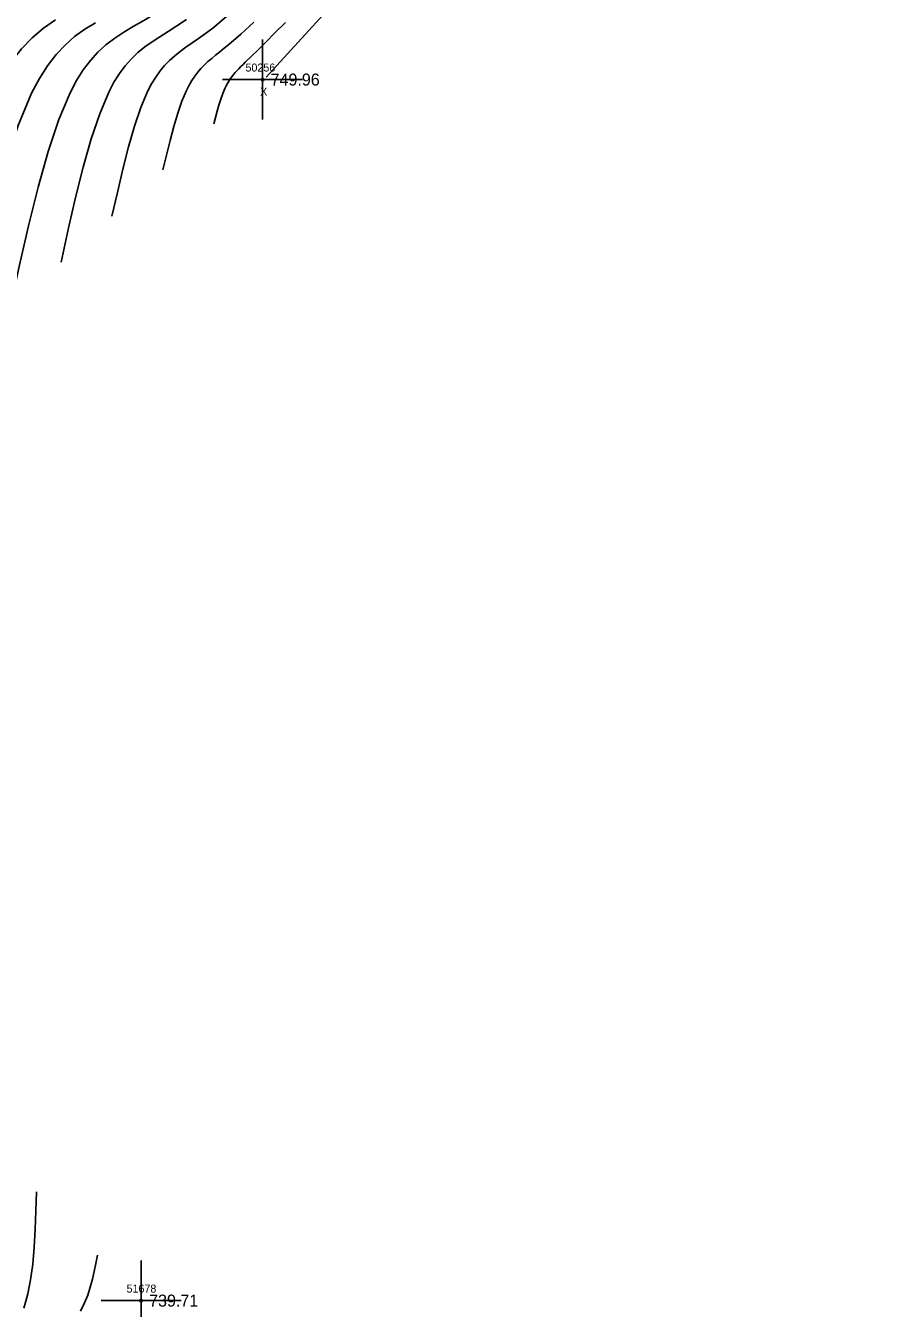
# Model space of a CAD drawing. Extents: x 1378535 to 1380697, y 997729 to 1000024.
# Drawn here: x 1379852.8 to 1379959.9, y 998934.2 to 999094.4 of the extents above; entities that cross this region are included whole.
import ezdxf

# ---------------------------------------------------------------- set-up
doc = ezdxf.new("R2010")
doc.units = 0
for name, color, linetype in [('RD_DTM_Major1', 7, 'Continuous'), ('RD_DTM_Minor1', 7, 'Continuous'), ('RD_EX_Misc', 7, 'Continuous'), ('RD_EX_Misc_txCode', 7, 'Continuous'), ('RD_EX_TX_Misc_ELEV', 7, 'Continuous'), ('RD_SMD_Locator', 7, 'Continuous')]:
    doc.layers.add(name, color=color, linetype=linetype)

msp = doc.modelspace()

# ---------------------------------------------------------------- linework, layer by layer
at = {"layer": 'RD_DTM_Major1'}
for points in [[(1379959.93, 999159.36), (1379958.77, 999158.47), (1379954.16, 999154.93), (1379949.63, 999151.46), (1379945.31, 999148.21), (1379942.1, 999145.85), (1379939.03, 999143.61), (1379936.01, 999141.36), (1379932.98, 999139.03), (1379929.85, 999136.48), (1379926.55, 999133.64), (1379920.36, 999127.87), (1379913.56, 999121.09), (1379906.29, 999113.51), (1379898.66, 999105.33), (1379890.79, 999096.74), (1379882.8, 999087.96)], [(1379871.44, 999097.58), (1379870.42, 999096.86), (1379868.91, 999095.89), (1379867.51, 999095.05), (1379866.21, 999094.3), (1379865.01, 999093.58), (1379863.89, 999092.84), (1379862.8, 999092.02), (1379861.8, 999091.11), (1379860.85, 999090.07), (1379859.96, 999088.9), (1379859.12, 999087.56), (1379858.31, 999086.03), (1379856.91, 999082.67), (1379855.58, 999078.69), (1379854.33, 999074.22), (1379853.13, 999069.39), (1379851.96, 999064.31), (1379850.81, 999059.11)]]:
    msp.add_lwpolyline(points, dxfattribs=at)
at = {"layer": 'RD_DTM_Minor1'}
for points in [[(1379878.45, 999096.05), (1379876.14, 999094.12), (1379875.22, 999093.43), (1379874.36, 999092.82), (1379873.55, 999092.25), (1379872.79, 999091.72), (1379872.07, 999091.19), (1379871.4, 999090.66), (1379870.75, 999090.07), (1379870.13, 999089.44), (1379869.55, 999088.75), (1379869.01, 999087.99), (1379868.49, 999087.14), (1379868, 999086.2), (1379867.15, 999084.18), (1379866.36, 999081.84), (1379865.61, 999079.26), (1379864.9, 999076.49), (1379864.22, 999073.59), (1379863.54, 999070.63)], [(1379856.47, 999095.15), (1379854.98, 999094.11), (1379853.58, 999092.91), (1379852.26, 999091.53), (1379851.01, 999089.92), (1379849.83, 999088.07), (1379848.69, 999085.92), (1379846.71, 999081.18), (1379844.84, 999075.54), (1379843.07, 999069.17), (1379841.37, 999062.28), (1379839.72, 999055.02), (1379838.08, 999047.58)], [(1379861.48, 999094.77), (1379860.16, 999093.96), (1379858.88, 999093.04), (1379857.69, 999091.99), (1379856.56, 999090.79), (1379855.49, 999089.41), (1379854.48, 999087.82), (1379853.51, 999085.98), (1379851.82, 999081.93), (1379850.22, 999077.13), (1379848.71, 999071.71), (1379847.26, 999065.84), (1379845.84, 999059.67), (1379844.45, 999053.34)], [(1379872.84, 999095.18), (1379871.66, 999094.39), (1379870.55, 999093.68), (1379869.52, 999093.03), (1379868.55, 999092.4), (1379867.65, 999091.76), (1379866.78, 999091.05), (1379865.97, 999090.27), (1379865.2, 999089.41), (1379864.48, 999088.44), (1379863.8, 999087.34), (1379863.15, 999086.1), (1379862.02, 999083.41), (1379860.96, 999080.26), (1379859.96, 999076.73), (1379859.01, 999072.93), (1379858.09, 999068.95), (1379857.18, 999064.87)], [(1379881.28, 999094.85), (1379879.63, 999093.34), (1379878.16, 999092.07), (1379877.57, 999091.59), (1379877.02, 999091.15), (1379876.5, 999090.73), (1379876.01, 999090.33), (1379875.54, 999089.93), (1379875.1, 999089.52), (1379874.67, 999089.08), (1379874.27, 999088.61), (1379873.89, 999088.11), (1379873.53, 999087.56), (1379873.19, 999086.97), (1379872.86, 999086.33), (1379872.29, 999084.99), (1379871.77, 999083.48), (1379871.27, 999081.83), (1379870.81, 999080.08), (1379870.35, 999078.25), (1379869.91, 999076.4)], [(1379885.21, 999094.81), (1379883.91, 999093.5), (1379882.78, 999092.36), (1379881.8, 999091.39), (1379880.95, 999090.56), (1379880.21, 999089.85), (1379879.92, 999089.57), (1379879.65, 999089.3), (1379879.4, 999089.04), (1379879.16, 999088.79), (1379878.94, 999088.55), (1379878.73, 999088.3), (1379878.52, 999088.03), (1379878.33, 999087.76), (1379878.15, 999087.48), (1379877.98, 999087.19), (1379877.81, 999086.89), (1379877.66, 999086.57), (1379877.39, 999085.93), (1379877.14, 999085.24), (1379876.91, 999084.5), (1379876.69, 999083.74), (1379876.48, 999082.96), (1379876.27, 999082.16)], [(1379854.13, 998948.71), (1379854.05, 998946.35), (1379853.95, 998944.03), (1379853.82, 998941.79), (1379853.64, 998939.67), (1379853.38, 998937.71), (1379853.03, 998935.96), (1379852.78, 998935.04), (1379852.53, 998934.2)], [(1379861.75, 998940.79), (1379861.55, 998939.78), (1379861.34, 998938.78), (1379861.1, 998937.79), (1379860.83, 998936.8), (1379860.51, 998935.83), (1379860.13, 998934.87), (1379859.62, 998933.8)]]:
    msp.add_lwpolyline(points, dxfattribs=at)
at = {"layer": 'RD_EX_Misc'}
for p, q in [((1379882.37, 999082.68), (1379882.37, 999092.68)), ((1379877.37, 999087.68), (1379887.37, 999087.68)), ((1379867.19, 998930.13), (1379867.19, 998940.13)), ((1379862.19, 998935.13), (1379872.19, 998935.13))]:
    msp.add_line(p, q, dxfattribs=at)
at = {"layer": 'RD_SMD_Locator'}
for centre in [(1379882.37, 999087.68), (1379867.19, 998935.13)]:
    msp.add_circle(centre, 0.15, dxfattribs=at)

# ---------------------------------------------------------------- texts
at = {"layer": 'RD_EX_Misc_txCode'}
for s, p in [('50256', (1379880.23, 999088.68)), ('X', (1379882.06, 999085.68)), ('51678', (1379865.37, 998936.13))]:
    msp.add_text(s, height=1, dxfattribs=at).set_placement(p)
at = {"layer": 'RD_EX_TX_Misc_ELEV'}
for s, p in [('749.96', (1379883.37, 999086.93)), ('739.71', (1379868.19, 998934.38))]:
    msp.add_text(s, height=1.5, dxfattribs=at).set_placement(p)

doc.saveas('drawing.dxf')
